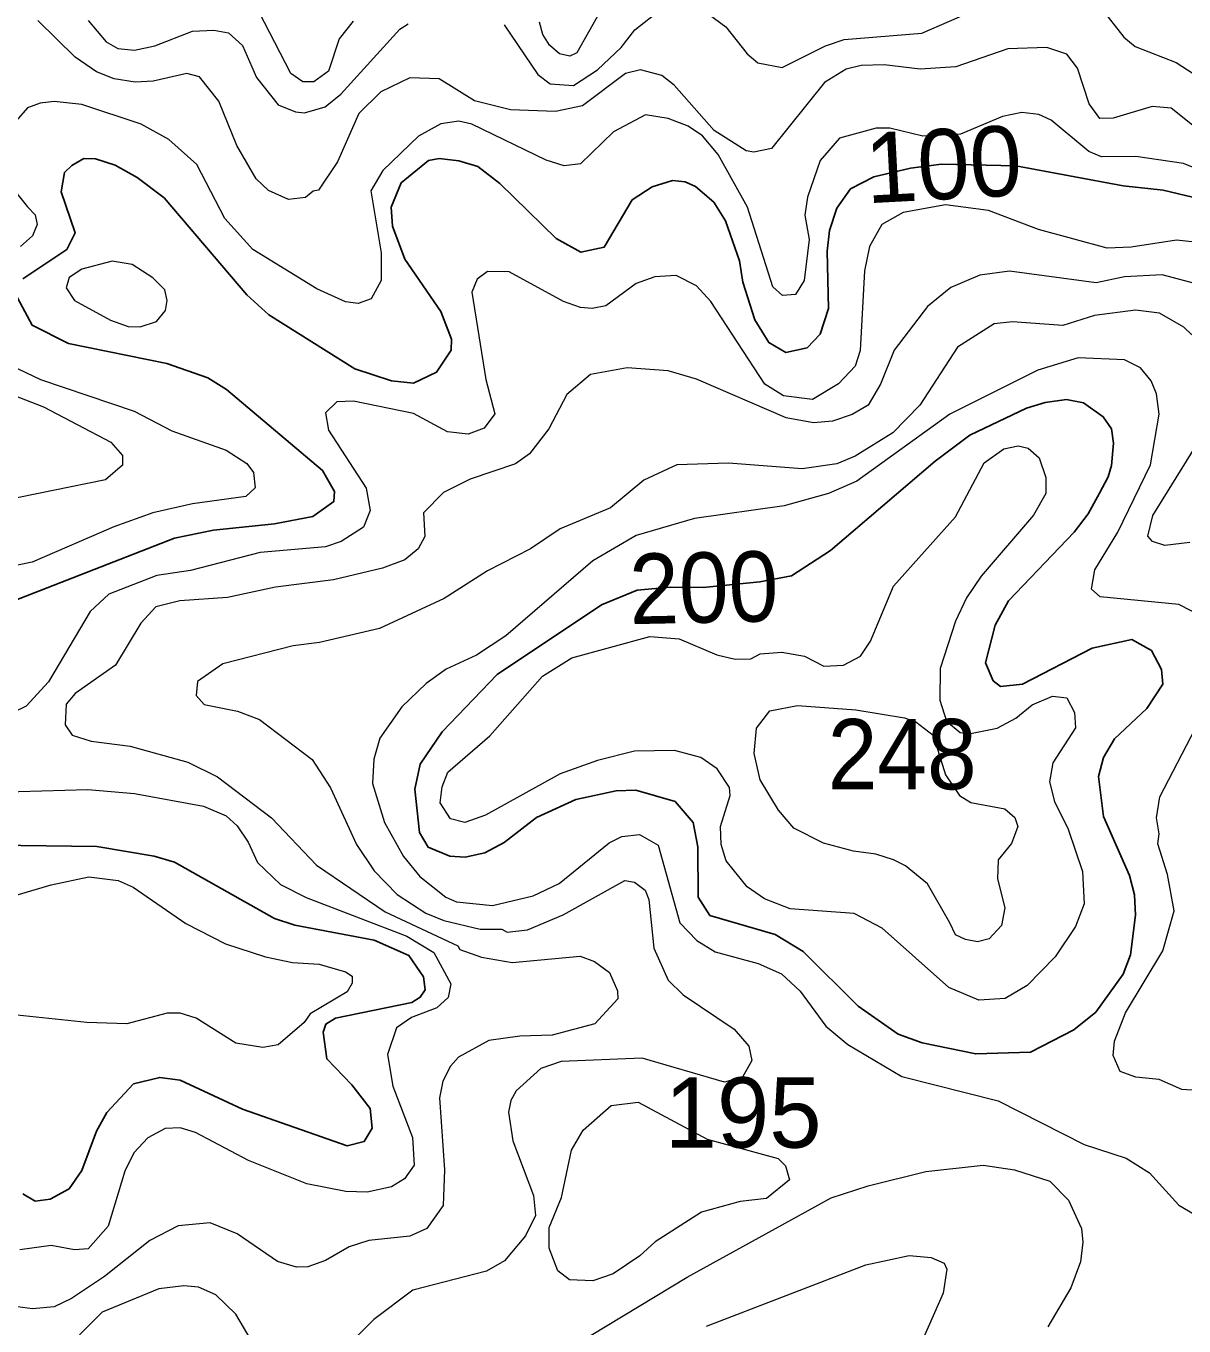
# Model space of a CAD drawing. Extents: x 673.6 to 698.9, y 7012 to 7040.1.
# Drawn here: x 693.481 to 694.799, y 7018.541 to 7020.022 of the extents above; entities that cross this region are included whole.
import ezdxf
from ezdxf.enums import TextEntityAlignment as Align

# ---------------------------------------------------------------- set-up
doc = ezdxf.new("R2010")
doc.units = 0
doc.header["$LTSCALE"] = 0.032
doc.layers.add('1', color=7, linetype='Continuous', lineweight=25)
doc.layers.add('2', color=7, linetype='Continuous', lineweight=13)
doc.layers.add('21', color=7, linetype='Continuous')
doc.layers.add('61', color=7, linetype='Continuous')

msp = doc.modelspace()

# ---------------------------------------------------------------- linework, layer by layer
at = {"layer": '1'}
for points in [[(693.9955, 7019.8616), (693.9741, 7019.8682), (693.9515, 7019.8707), (693.9396, 7019.8684), (693.9083, 7019.8432), (693.8971, 7019.8155), (693.8985, 7019.7939), (693.9124, 7019.7561), (693.9536, 7019.6965), (693.9657, 7019.6651), (693.9653, 7019.6527), (693.9485, 7019.6276), (693.9223, 7019.6152), (693.8973, 7019.6175), (693.8557, 7019.6312), (693.7577, 7019.6927), (693.7327, 7019.7155), (693.6385, 7019.8259), (693.608, 7019.8491), (693.583, 7019.8633), (693.5604, 7019.8705), (693.5471, 7019.8707), (693.5334, 7019.8629), (693.5254, 7019.8547), (693.5213, 7019.833), (693.5374, 7019.7861), (693.5278, 7019.7672), (693.4777, 7019.734)], [(694.8347, 7019.8208), (694.7757, 7019.8349), (694.7302, 7019.8398), (694.6081, 7019.8625), (694.5236, 7019.8643), (694.4881, 7019.8598), (694.4466, 7019.85), (694.4199, 7019.8364), (694.4042, 7019.8141), (694.3958, 7019.7888), (694.3932, 7019.7655), (694.3948, 7019.7002), (694.3853, 7019.6708), (694.3706, 7019.6554), (694.3461, 7019.6499), (694.3268, 7019.6612), (694.3109, 7019.687), (694.2974, 7019.7301), (694.2937, 7019.7544), (694.2774, 7019.8), (694.2644, 7019.8211), (694.2433, 7019.8388), (694.2318, 7019.8444), (694.2171, 7019.8459), (694.1941, 7019.8385), (694.1714, 7019.8238)], [(694.1714, 7019.8238), (694.1395, 7019.77), (694.1131, 7019.7641), (694.0847, 7019.7798), (694.0206, 7019.8422), (693.9955, 7019.8616)], [(693.4716, 7019.7121), (693.4885, 7019.681), (693.5296, 7019.6601), (693.6418, 7019.6374), (693.6882, 7019.6209), (693.7095, 7019.6077), (693.8189, 7019.5156), (693.8325, 7019.4915), (693.8316, 7019.4802), (693.8077, 7019.4631), (693.7642, 7019.455), (693.6948, 7019.4475), (693.6504, 7019.4385), (693.4588, 7019.3637)], [(693.3595, 7019.09), (693.562, 7019.0876), (693.6273, 7019.0765), (693.6504, 7019.0695), (693.7642, 7019.0053), (693.7872, 7018.998), (693.8776, 7018.9806), (693.9173, 7018.9635), (693.9337, 7018.9392), (693.9357, 7018.9241), (693.9302, 7018.9158), (693.9204, 7018.9098), (693.8338, 7018.892), (693.8228, 7018.8853), (693.8198, 7018.8762), (693.8237, 7018.8455), (693.8523, 7018.8159), (693.8731, 7018.789), (693.8755, 7018.7667), (693.8664, 7018.7517), (693.8468, 7018.7467), (693.728, 7018.7883), (693.6569, 7018.8213), (693.6336, 7018.8245), (693.6036, 7018.8171), (693.5734, 7018.7847), (693.5618, 7018.7634), (693.5451, 7018.7187), (693.5306, 7018.6977), (693.509, 7018.6858), (693.4918, 7018.6835), (693.4776, 7018.6918)]]:
    msp.add_lwpolyline(points, dxfattribs=at)
msp.add_lwpolyline([(694.1772, 7019.3794), (694.2149, 7019.3829), (694.252, 7019.3823), (694.3167, 7019.3887), (694.3528, 7019.3957), (694.3972, 7019.4243), (694.5162, 7019.5262), (694.5556, 7019.5557), (694.6201, 7019.5867), (694.6414, 7019.5929), (694.6656, 7019.5963), (694.6849, 7019.5925), (694.7076, 7019.5767), (694.717, 7019.5631), (694.7191, 7019.5467), (694.717, 7019.5214), (694.7132, 7019.5083), (694.7032, 7019.4898), (694.6905, 7019.4661), (694.6745, 7019.4454), (694.5998, 7019.3672), (694.5846, 7019.3395), (694.5734, 7019.2964), (694.5821, 7019.2762), (694.5907, 7019.2697), (694.6158, 7019.2724), (694.6948, 7019.3133), (694.74, 7019.3233), (694.7623, 7019.3108), (694.7737, 7019.2889), (694.7755, 7019.2724), (694.7573, 7019.2446), (694.7204, 7019.21), (694.708, 7019.1887), (694.7023, 7019.1673), (694.7079, 7019.1217), (694.7374, 7019.0543), (694.7433, 7019.0325), (694.7441, 7019.0091), (694.7384, 7018.9639), (694.7301, 7018.9422), (694.6992, 7018.8989), (694.674, 7018.8787), (694.6247, 7018.8532), (694.5624, 7018.8512), (694.5015, 7018.8637), (694.4742, 7018.8738), (694.4287, 7018.9056), (694.3661, 7018.9677), (694.334, 7018.9873), (694.2599, 7019.0089), (694.2463, 7019.0299), (694.2461, 7019.0872), (694.2406, 7019.1149), (694.2202, 7019.1386), (694.1755, 7019.1515), (694.1533, 7019.1508), (694.1073, 7019.141), (694.0626, 7019.1203), (694.0256, 7019.0919), (694.0037, 7019.0803), (693.9811, 7019.0753), (693.9638, 7019.0765), (693.9392, 7019.0866), (693.9291, 7019.1033), (693.9241, 7019.1529), (693.9302, 7019.181), (693.955, 7019.2179), (694.0176, 7019.2831), (694.1365, 7019.3626)], close=True, dxfattribs=at)
at = {"layer": '2'}
for points in [[(693.8537, 7020.0273), (693.8378, 7020.0071), (693.8256, 7019.9703), (693.8091, 7019.9583), (693.7966, 7019.958), (693.7829, 7019.9676), (693.7409, 7020.0492)], [(694.2522, 7020.0399), (694.2779, 7020.0206), (694.3024, 7019.99), (694.3144, 7019.9796), (694.3419, 7019.9743), (694.3914, 7019.9992), (694.4128, 7020.0063), (694.501, 7020.0136), (694.5954, 7020.0548)], [(694.7048, 7020.0423), (694.7308, 7020.0091), (694.7439, 7019.9984), (694.7907, 7019.9802), (694.8216, 7019.9599), (694.8555, 7019.9316), (694.9241, 7019.9011), (694.9558, 7019.8822)], [(693.7996, 7019.8263), (693.7801, 7019.824), (693.7574, 7019.8344), (693.7434, 7019.8476), (693.7215, 7019.8856), (693.7007, 7019.936), (693.6789, 7019.9639), (693.6645, 7019.9678), (693.6261, 7019.9587), (693.6057, 7019.9579), (693.5818, 7019.9615), (693.5616, 7019.9694), (693.5372, 7019.9863), (693.4947, 7020.0279)], [(693.5522, 7020.0279), (693.5726, 7020.0038), (693.5858, 7019.996), (693.6047, 7019.9941), (693.628, 7019.9992), (693.671, 7020.016), (693.6951, 7020.017), (693.7117, 7020.0138), (693.7277, 7019.9994), (693.7439, 7019.9629), (693.7686, 7019.9321), (693.788, 7019.9239), (693.7985, 7019.9227), (693.8218, 7019.9295), (693.8396, 7019.9441), (693.907, 7020.0181), (693.9162, 7020.0243)], [(694.0256, 7020.0229), (694.064, 7019.9666), (694.078, 7019.9559), (694.1045, 7019.9538), (694.1317, 7019.9716), (694.1588, 7019.9971), (694.1744, 7020.0175), (694.2042, 7020.0409)], [(694.1348, 7020.0381), (694.1082, 7019.9911), (694.1004, 7019.9875), (694.0887, 7019.9901), (694.0773, 7020), (694.0695, 7020.0122), (694.0659, 7020.0261)], [(694.8262, 7019.8952), (694.7847, 7019.928), (694.7631, 7019.9299), (694.719, 7019.9168), (694.7036, 7019.9162), (694.6917, 7019.9329), (694.6782, 7019.9736), (694.666, 7019.9896), (694.6432, 7019.9973), (694.5991, 7019.9957), (694.5399, 7019.9751), (694.4993, 7019.9727), (694.4582, 7019.9776), (694.432, 7019.9766), (694.4151, 7019.9726), (694.3902, 7019.9573), (694.3298, 7019.8821), (694.3098, 7019.8782), (694.301, 7019.8795), (694.2645, 7019.9027), (694.2193, 7019.9543), (694.205, 7019.9652), (694.1809, 7019.9717), (694.1637, 7019.9675), (694.1148, 7019.9309), (694.0839, 7019.9242), (694.0328, 7019.9262), (693.992, 7019.9366), (693.9518, 7019.9616), (693.9183, 7019.9627), (693.8852, 7019.9469)], [(693.8852, 7019.9469), (693.8604, 7019.9222), (693.8359, 7019.8671), (693.8145, 7019.8348), (693.8083, 7019.8336), (693.7996, 7019.8263)], [(693.8855, 7019.7636), (693.8855, 7019.7319), (693.8742, 7019.711), (693.8595, 7019.7056), (693.8452, 7019.7075), (693.8124, 7019.7224), (693.7395, 7019.7672), (693.7076, 7019.8026), (693.6758, 7019.8641), (693.6439, 7019.8925), (693.6125, 7019.9101), (693.5449, 7019.9324), (693.5136, 7019.9356), (693.4976, 7019.934), (693.4831, 7019.9284), (693.4703, 7019.9139)], [(694.8658, 7019.8382), (694.7989, 7019.8651), (694.7446, 7019.8732), (694.7055, 7019.8728), (694.6911, 7019.8789), (694.6482, 7019.9146), (694.6341, 7019.9209), (694.6148, 7019.9232), (694.5929, 7019.9186), (694.5449, 7019.8986), (694.5023, 7019.8961), (694.4648, 7019.9055), (694.449, 7019.9053), (694.4075, 7019.894), (694.3854, 7019.8687), (694.3709, 7019.8269), (694.3677, 7019.8063), (694.3727, 7019.7787), (694.3673, 7019.732), (694.3573, 7019.7158), (694.3424, 7019.7148), (694.3315, 7019.7248), (694.3025, 7019.8156), (694.2693, 7019.8753), (694.2515, 7019.8965), (694.2351, 7019.9077), (694.2125, 7019.9162), (694.1867, 7019.9207), (694.1501, 7019.9011), (694.1126, 7019.8649), (694.094, 7019.8625), (694.0734, 7019.8688), (693.9889, 7019.9101), (693.9741, 7019.9134)], [(693.9741, 7019.9134), (693.9534, 7019.9103), (693.9282, 7019.8962), (693.8876, 7019.8573), (693.874, 7019.8342), (693.8855, 7019.7636)], [(693.4678, 7019.8349), (693.4832, 7019.8158), (693.4917, 7019.8065), (693.4941, 7019.7955), (693.4887, 7019.7827), (693.4753, 7019.7706)], [(694.8301, 7019.7738), (694.791, 7019.7778), (694.7392, 7019.7697), (694.7121, 7019.7689), (694.634, 7019.79), (694.577, 7019.8116), (694.5278, 7019.8182), (694.4798, 7019.8092), (694.4557, 7019.7958), (694.4415, 7019.7706), (694.4358, 7019.7429), (694.431, 7019.6522), (694.425, 7019.6344), (694.4061, 7019.6141), (694.3765, 7019.5963), (694.3436, 7019.6005), (694.3222, 7019.6139), (694.2609, 7019.708), (694.2445, 7019.726)], [(694.1257, 7019.6999), (694.1125, 7019.701), (694.0933, 7019.7079), (694.0315, 7019.7416), (694.0068, 7019.7423), (693.9948, 7019.7336), (693.989, 7019.7186), (694.0047, 7019.6191), (694.0151, 7019.5802), (694.003, 7019.5638), (693.9848, 7019.5569), (693.9612, 7019.5596), (693.9223, 7019.5806), (693.8542, 7019.5946), (693.8353, 7019.5937), (693.8222, 7019.5811), (693.8256, 7019.5616), (693.8684, 7019.4953), (693.873, 7019.4701), (693.8655, 7019.4509), (693.84, 7019.4348), (693.8223, 7019.4287), (693.7481, 7019.4222), (693.6688, 7019.4016), (693.6303, 7019.3961), (693.5758, 7019.3747), (693.5545, 7019.3549), (693.507, 7019.2748), (693.4817, 7019.2472), (693.4384, 7019.2265)], [(694.8119, 7019.7284), (694.7745, 7019.7384), (694.7318, 7019.7359), (694.6993, 7019.7294), (694.6007, 7019.7425), (694.5672, 7019.7378), (694.534, 7019.724), (694.5074, 7019.7022), (694.4695, 7019.6526), (694.4539, 7019.614), (694.4401, 7019.59), (694.4217, 7019.5792), (694.3995, 7019.5716), (694.3778, 7019.57), (694.3466, 7019.5757), (694.2446, 7019.6195), (694.2124, 7019.6291), (694.1657, 7019.6324), (694.1238, 7019.625), (694.097, 7019.6022), (694.0766, 7019.5632), (694.0543, 7019.5344), (694.0387, 7019.5233), (693.987, 7019.5057), (693.9567, 7019.4906), (693.9338, 7019.4673), (693.9352, 7019.4404), (693.9276, 7019.4265), (693.9126, 7019.4139), (693.8873, 7019.4044), (693.8315, 7019.3909), (693.7655, 7019.3826), (693.7109, 7019.3711), (693.6566, 7019.367), (693.6292, 7019.3605), (693.6121, 7019.3416), (693.5834, 7019.2938), (693.5375, 7019.2615), (693.5271, 7019.2494), (693.526, 7019.2258), (693.5338, 7019.2142), (693.5554, 7019.2075), (693.5998, 7019.2018), (693.6655, 7019.1836), (693.6994, 7019.1666), (693.7608, 7019.1202), (693.8121, 7019.0663), (693.8901, 7019.013), (693.9728, 7018.9744), (693.975, 7018.9701), (694, 7018.9616), (694.0346, 7018.9554), (694.112, 7018.9626), (694.1283, 7018.9563), (694.1454, 7018.944), (694.1547, 7018.9232), (694.1549, 7018.9138), (694.1288, 7018.8856)], [(694.2445, 7019.726), (694.2214, 7019.7375), (694.197, 7019.7361), (694.176, 7019.7286), (694.1414, 7019.703), (694.1257, 7019.6999)], [(694.8082, 7019.6702), (694.7992, 7019.6789), (694.7715, 7019.6947), (694.7444, 7019.6982), (694.6977, 7019.6921), (694.6617, 7019.6808), (694.6043, 7019.6849), (694.5834, 7019.6826), (694.5418, 7019.656), (694.4986, 7019.59), (694.468, 7019.5585), (694.4251, 7019.5318), (694.4044, 7019.5231), (694.3647, 7019.5174), (694.2809, 7019.524), (694.222, 7019.5222), (694.1848, 7019.5044), (694.1467, 7019.4731), (694.0895, 7019.4493), (694.0558, 7019.4263), (694.0066, 7019.4013), (693.9574, 7019.3698), (693.8837, 7019.3358), (693.8153, 7019.3199), (693.7854, 7019.3161), (693.7054, 7019.2953), (693.6767, 7019.2752), (693.6752, 7019.2594), (693.6842, 7019.2492), (693.7221, 7019.2414), (693.7473, 7019.2322), (693.807, 7019.1865), (693.8278, 7019.1543), (693.8576, 7019.0897), (693.8776, 7019.0597), (693.904, 7019.0329), (693.9366, 7019.0115), (693.957, 7019.0032), (693.9985, 7018.9932), (694.023, 7018.9933)], [(694.7319, 7019.6415), (694.6789, 7019.6438), (694.6332, 7019.6299), (694.533, 7019.5798), (694.4269, 7019.5035), (694.3948, 7019.4892), (694.3443, 7019.4755), (694.2424, 7019.4608), (694.176, 7019.4416), (694.1265, 7019.4126), (694.0275, 7019.3275), (693.9943, 7019.3052), (693.9595, 7019.2893), (693.9369, 7019.273), (693.909, 7019.2466), (693.884, 7019.2106), (693.8772, 7019.1867), (693.8756, 7019.1592), (693.8895, 7019.1147), (693.9111, 7019.0762), (693.9297, 7019.0533), (693.9591, 7019.0298)], [(693.4646, 7019.6353), (693.4979, 7019.6191), (693.6046, 7019.583), (693.6474, 7019.5607), (693.7092, 7019.5389), (693.7329, 7019.5234), (693.7403, 7019.5134), (693.7421, 7019.4958), (693.7317, 7019.4861), (693.6709, 7019.4778), (693.6258, 7019.4672), (693.5813, 7019.4516), (693.4885, 7019.4111), (693.3937, 7019.3919)], [(694.7613, 7019.522), (694.7712, 7019.5799), (694.7683, 7019.6029), (694.7622, 7019.6176), (694.7499, 7019.6324), (694.7319, 7019.6415)], [(693.4103, 7019.6233), (693.5012, 7019.5879), (693.578, 7019.5478), (693.5911, 7019.5328), (693.5911, 7019.5215), (693.5717, 7019.5049), (693.4527, 7019.4807)], [(694.8061, 7019.4336), (694.7777, 7019.4301), (694.7636, 7019.4349), (694.7584, 7019.4407), (694.7641, 7019.4642), (694.8123, 7019.542)], [(694.8224, 7019.3483), (694.7935, 7019.363), (694.7041, 7019.3716), (694.6942, 7019.3805), (694.698, 7019.4026), (694.7243, 7019.4454), (694.7613, 7019.522)], [(694.82, 7018.8093), (694.7971, 7018.8107), (694.7712, 7018.8221), (694.7446, 7018.8247), (694.7267, 7018.8314), (694.7188, 7018.8495), (694.7205, 7018.8658), (694.7328, 7018.8981), (694.7753, 7018.9686), (694.7884, 7019.0141), (694.7807, 7019.0557), (694.7697, 7019.0904), (694.7713, 7019.1018), (694.768, 7019.12), (694.7721, 7019.1439), (694.8126, 7019.2222)], [(693.4466, 7019.1492), (693.5517, 7019.1525), (693.6047, 7019.1476), (693.6836, 7019.1335), (693.7092, 7019.1223), (693.7216, 7019.1108), (693.7342, 7019.0925), (693.7449, 7019.0692), (693.7709, 7019.0442), (693.8003, 7019.0293), (693.915, 7018.9853), (693.9455, 7018.9666), (693.9648, 7018.931), (693.9619, 7018.9156), (693.9491, 7018.9038), (693.92, 7018.8926), (693.9031, 7018.8808), (693.8929, 7018.8505), (693.8991, 7018.8146), (693.9215, 7018.7561), (693.9232, 7018.7247), (693.9123, 7018.7089), (693.8974, 7018.7001), (693.8696, 7018.694), (693.8454, 7018.6947), (693.8012, 7018.7032), (693.7348, 7018.7298), (693.6745, 7018.7618), (693.6569, 7018.7671), (693.6397, 7018.7664), (693.6202, 7018.7558), (693.6042, 7018.7388), (693.5939, 7018.7177), (693.5749, 7018.6551), (693.5523, 7018.6292), (693.5367, 7018.6283), (693.5099, 7018.6332), (693.4744, 7018.6283)], [(693.9591, 7019.0298), (693.9715, 7019.0244), (694.0123, 7019.0203), (694.0586, 7019.0311), (694.0881, 7019.0453), (694.1451, 7019.0916), (694.1595, 7019.0987), (694.1796, 7019.1012), (694.201, 7019.0889), (694.2256, 7019.0007), (694.2451, 7018.9803), (694.2658, 7018.9674), (694.3147, 7018.9544), (694.3415, 7018.9423), (694.3626, 7018.9227), (694.3918, 7018.8828), (694.4169, 7018.862), (694.4784, 7018.8256), (694.5881, 7018.7978), (694.6859, 7018.7482), (694.7337, 7018.7325), (694.76, 7018.7159), (694.7937, 7018.6791), (694.8109, 7018.6687)], [(693.4495, 7019.0259), (693.5099, 7019.0438), (693.5528, 7019.0528), (693.5863, 7019.0489), (693.6034, 7019.0412), (693.6635, 7018.9996), (693.7083, 7018.9765), (693.7539, 7018.9618), (693.7848, 7018.9554), (693.8151, 7018.9536), (693.8451, 7018.9449), (693.8525, 7018.9397), (693.8525, 7018.9318), (693.847, 7018.9221), (693.8049, 7018.8969), (693.7981, 7018.887), (693.7683, 7018.8616), (693.751, 7018.8584), (693.7203, 7018.8636), (693.675, 7018.892), (693.6569, 7018.8977), (693.6421, 7018.8977), (693.5961, 7018.8855), (693.5505, 7018.887), (693.4712, 7018.8954)], [(694.023, 7018.9933), (694.0291, 7018.9899), (694.0521, 7018.9925), (694.0929, 7019.0097), (694.1631, 7019.0489), (694.1739, 7019.047), (694.1863, 7019.0377), (694.1902, 7019.0272), (694.1961, 7018.9715), (694.2122, 7018.9353), (694.2295, 7018.9186), (694.2875, 7018.8795), (694.3042, 7018.8602), (694.3076, 7018.8436), (694.2971, 7018.8249), (694.2766, 7018.8191), (694.1826, 7018.8464), (694.0906, 7018.8425), (694.0672, 7018.8346), (694.0393, 7018.8093), (694.0331, 7018.7984), (694.0304, 7018.7849), (694.0356, 7018.7522), (694.0589, 7018.69), (694.0612, 7018.6672), (694.0499, 7018.6441), (694.0261, 7018.6156), (694.0056, 7018.6037), (693.9216, 7018.5821), (693.8774, 7018.5487), (693.8434, 7018.5149)], [(694.1288, 7018.8856), (694.0801, 7018.8725), (694.0436, 7018.8716), (694.0083, 7018.8664), (693.9737, 7018.8476), (693.9646, 7018.8372)], [(693.9646, 7018.8372), (693.956, 7018.8202), (693.952, 7018.8012), (693.9577, 7018.7194), (693.9562, 7018.6785), (693.9378, 7018.6523), (693.9181, 7018.6438), (693.8715, 7018.6387), (693.8493, 7018.6315), (693.8224, 7018.6161), (693.802, 7018.6087), (693.7894, 7018.6086), (693.7677, 7018.6148), (693.7218, 7018.6463), (693.691, 7018.6589), (693.6545, 7018.6555), (693.6222, 7018.6387), (693.5709, 7018.598), (693.5332, 7018.5726), (693.5136, 7018.5633), (693.4886, 7018.5609), (693.4716, 7018.5634)], [(694.1248, 7018.5311), (694.2341, 7018.5972), (694.3979, 7018.6873), (694.4401, 7018.7012), (694.5057, 7018.7172), (694.5707, 7018.7244), (694.6064, 7018.7192), (694.6469, 7018.7063), (694.6679, 7018.6846), (694.6826, 7018.6526), (694.6842, 7018.637), (694.6815, 7018.6144), (694.6706, 7018.5849), (694.6446, 7018.5405)], [(694.256, 7018.5411), (694.4373, 7018.6112), (694.4866, 7018.6216), (694.5118, 7018.6194), (694.5264, 7018.6131), (694.5295, 7018.6063), (694.5255, 7018.5789), (694.4983, 7018.5178)], [(693.7415, 7018.519), (693.7202, 7018.5551), (693.6974, 7018.5768), (693.6777, 7018.5857), (693.6612, 7018.5871), (693.6327, 7018.5839), (693.568, 7018.5572), (693.5423, 7018.5314)]]:
    msp.add_lwpolyline(points, dxfattribs=at)
for points in [[(693.6021, 7019.7503), (693.5794, 7019.754), (693.5449, 7019.7448), (693.5307, 7019.7353), (693.5272, 7019.7234), (693.5365, 7019.7093), (693.5776, 7019.6869), (693.5978, 7019.6795), (693.6113, 7019.6793), (693.63, 7019.6854), (693.6402, 7019.6979), (693.6422, 7019.7091), (693.6396, 7019.7214), (693.6259, 7019.7351)], [(694.6519, 7019.1387), (694.6677, 7019.107), (694.6841, 7019.0588), (694.6858, 7019.0221), (694.6759, 7018.9964), (694.6527, 7018.9617), (694.6211, 7018.9292), (694.5958, 7018.9144), (694.5658, 7018.9126), (694.5319, 7018.9269), (694.4559, 7018.9945), (694.4241, 7019.0111), (694.351, 7019.0165), (694.3221, 7019.0278), (694.3024, 7019.0416), (694.2782, 7019.0713), (694.2725, 7019.0898), (694.2717, 7019.1102), (694.283, 7019.1456), (694.2823, 7019.1546), (694.2681, 7019.1758), (694.2495, 7019.1886), (694.2194, 7019.1969), (694.1739, 7019.1959), (694.1319, 7019.1854), (694.0895, 7019.17), (694.0044, 7019.1233), (693.9808, 7019.1148), (693.9644, 7019.1189), (693.9529, 7019.1373), (693.9552, 7019.1555), (693.9616, 7019.1719), (694.0094, 7019.2134), (694.0692, 7019.2813), (694.1027, 7019.3023), (694.1913, 7019.3266), (694.2247, 7019.324), (694.2679, 7019.3057), (694.2885, 7019.3006), (694.3066, 7019.3013), (694.3171, 7019.307), (694.3417, 7019.3087), (694.3674, 7019.3041), (694.3895, 7019.2929), (694.412, 7019.2938), (694.4312, 7019.3041), (694.4427, 7019.3214), (694.4687, 7019.3837), (694.5393, 7019.4629), (694.5719, 7019.5242), (694.5943, 7019.5403), (694.6106, 7019.5437), (694.6221, 7019.5409), (694.6345, 7019.5299), (694.6422, 7019.5075), (694.6423, 7019.4893), (694.628, 7019.4646), (694.5686, 7019.3951), (694.552, 7019.3706), (694.5393, 7019.3441), (694.5218, 7019.2901), (694.5215, 7019.2541), (694.5293, 7019.23), (694.5446, 7019.2171), (694.5547, 7019.2159), (694.5869, 7019.2222), (694.6082, 7019.2337), (694.6267, 7019.2486), (694.6497, 7019.2585), (694.6662, 7019.2566), (694.675, 7019.2399), (694.6759, 7019.2227), (694.65, 7019.1828), (694.6464, 7019.1611)], [(694.528, 7019.1689), (694.5439, 7019.1456), (694.5568, 7019.1377), (694.5955, 7019.1303), (694.6069, 7019.1203), (694.6104, 7019.1103), (694.6033, 7019.0909), (694.5879, 7019.0724), (694.5872, 7019.0507), (694.5954, 7019.0177), (694.5918, 7018.9973), (694.5777, 7018.9824), (694.5646, 7018.979), (694.5508, 7018.9817), (694.5392, 7018.9868), (694.5328, 7019.0004), (694.5074, 7019.0448), (694.4824, 7019.0653), (694.4688, 7019.0722), (694.4486, 7019.0787), (694.4231, 7019.082), (694.3893, 7019.0911), (694.3553, 7019.1083), (694.3378, 7019.1289), (694.3172, 7019.1635), (694.3103, 7019.1933), (694.3128, 7019.222), (694.3282, 7019.2419), (694.3597, 7019.2478), (694.4261, 7019.2429), (694.4813, 7019.234), (694.4942, 7019.2293), (694.5138, 7019.2142)], [(694.1476, 7018.7925), (694.1783, 7018.7962), (694.2567, 7018.754), (694.3374, 7018.7322), (694.346, 7018.7237), (694.3504, 7018.7077), (694.3242, 7018.6867), (694.2943, 7018.6833), (694.2502, 7018.6709), (694.1974, 7018.6371), (694.1802, 7018.6213), (694.1497, 7018.601), (694.1267, 7018.5929), (694.0999, 7018.5942), (694.0868, 7018.6043), (694.0769, 7018.63), (694.077, 7018.6536), (694.0909, 7018.6878), (694.1024, 7018.7416), (694.1155, 7018.7646)]]:
    msp.add_lwpolyline(points, close=True, dxfattribs=at)

# ---------------------------------------------------------------- texts
at = {"layer": '21', "width": 0.95}
msp.add_text('248', height=0.08, dxfattribs=at).set_placement((694.3939, 7019.1526))
at = {"layer": '21'}
msp.add_text('195', height=0.08, dxfattribs=at).set_placement((694.2084, 7018.7445))
at = {"layer": '61'}
msp.add_text('100', height=0.08, rotation=3.03, dxfattribs=at).set_placement((694.5277, 7019.8245), align=Align.CENTER)
at = {"layer": '61', "width": 0.95}
msp.add_text('200', height=0.08, rotation=1.216, dxfattribs=at).set_placement((694.2537, 7019.3423), align=Align.CENTER)

doc.saveas('drawing.dxf')
